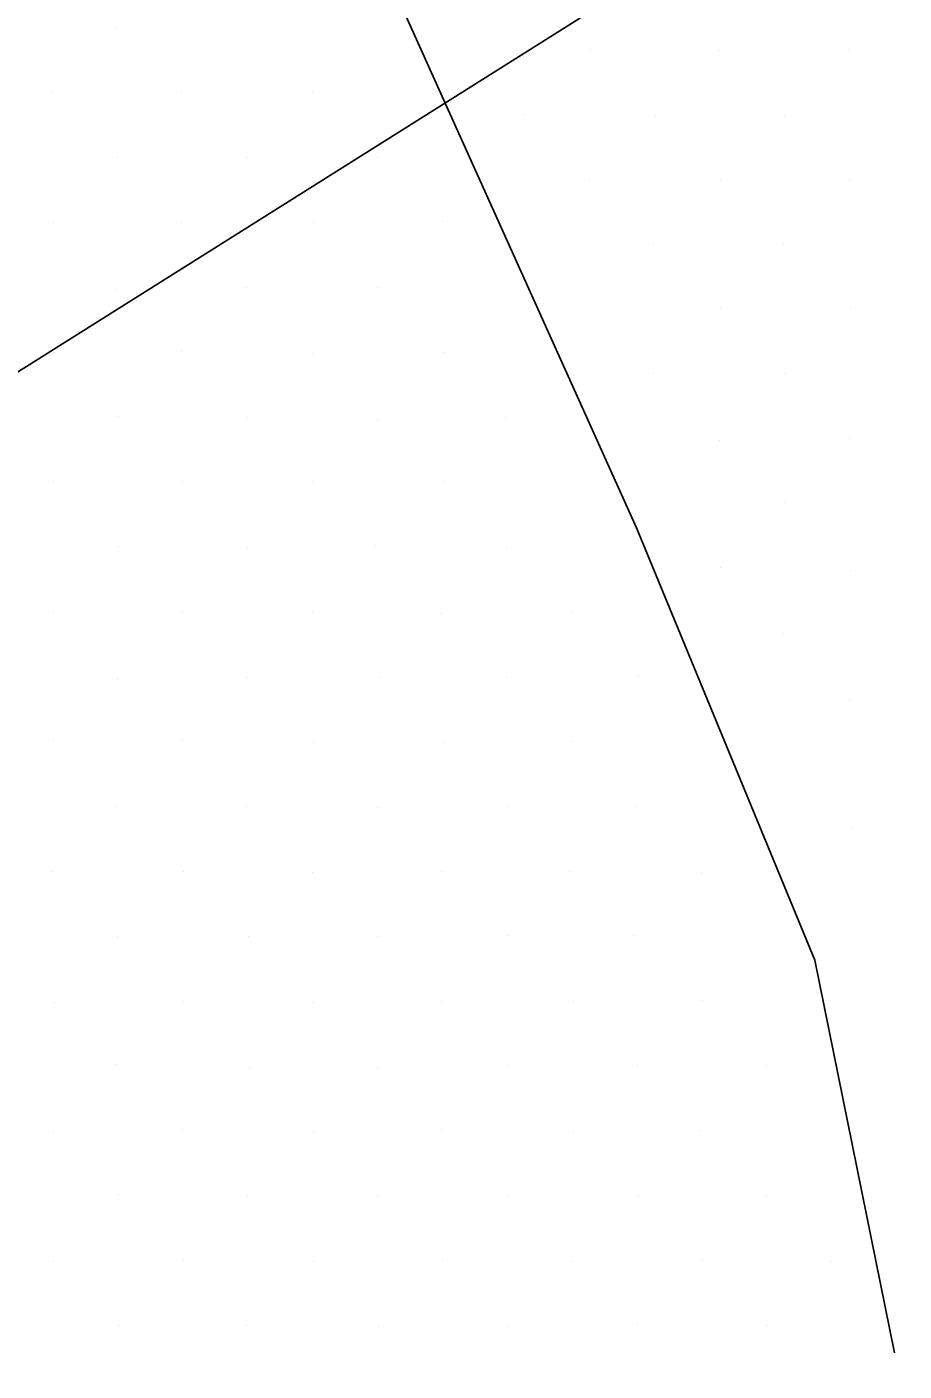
# Model space of a CAD drawing. Extents: x 1602514 to 1609837, y 863887 to 871157.
# Drawn here: x 1606103.9 to 1606199.5, y 867790.9 to 867937.4 of the extents above; entities that cross this region are included whole.
import ezdxf

# ---------------------------------------------------------------- set-up
doc = ezdxf.new("R2010")
doc.units = 0
for name, color, linetype in [('Survey-Ridge Lines', 7, 'Continuous'), ('Survey-Spot dirt', 7, 'Continuous'), ('Text General Notes', 7, 'Continuous')]:
    doc.layers.add(name, color=color, linetype=linetype)

msp = doc.modelspace()

# ---------------------------------------------------------------- linework, layer by layer
at = {"layer": 'Survey-Ridge Lines'}
msp.add_lwpolyline([(1606198.43, 867792.91), (1606189.76, 867835.7), (1606170.34, 867882.79), (1606145.22, 867938.56), (1606116.18, 868013.36), (1606119.46, 868084.06), (1606124.17, 868141.27), (1606104.53, 868201.21)], dxfattribs=at)
msp.add_lwpolyline([(1606198.43, 867792.91), (1606189.76, 867835.7), (1606170.34, 867882.79), (1606145.22, 867938.56), (1606116.18, 868013.36), (1606119.46, 868084.06), (1606124.17, 868141.27), (1606104.53, 868201.21)], dxfattribs=at)
at = {"layer": 'Survey-Spot dirt'}
for p, q in [((1606113.61, 867937.33), (1606113.61, 867937.33)), ((1606113.61, 867937.33), (1606113.61, 867937.33)), ((1606165.31, 867934.93), (1606165.31, 867934.93)), ((1606165.31, 867934.93), (1606165.31, 867934.93)), ((1606193.44, 867934.86), (1606193.44, 867934.86)), ((1606193.44, 867934.86), (1606193.44, 867934.86)), ((1606179.4, 867934.8), (1606179.4, 867934.8)), ((1606179.4, 867934.8), (1606179.4, 867934.8)), ((1606106.71, 867930.28), (1606106.71, 867930.28)), ((1606106.71, 867930.28), (1606106.71, 867930.28)), ((1606120.82, 867930.33), (1606120.82, 867930.33)), ((1606120.82, 867930.33), (1606120.82, 867930.33)), ((1606135.05, 867930.2), (1606135.05, 867930.2)), ((1606135.05, 867930.2), (1606135.05, 867930.2)), ((1606158.18, 867927.85), (1606158.18, 867927.85)), ((1606158.18, 867927.85), (1606158.18, 867927.85)), ((1606172.36, 867927.74), (1606172.36, 867927.74)), ((1606172.36, 867927.74), (1606172.36, 867927.74)), ((1606186.49, 867927.73), (1606186.49, 867927.73)), ((1606186.49, 867927.73), (1606186.49, 867927.73)), ((1606128.01, 867923.15), (1606128.01, 867923.15)), ((1606128.01, 867923.15), (1606128.01, 867923.15)), ((1606142.14, 867923.13), (1606142.14, 867923.13)), ((1606142.14, 867923.13), (1606142.14, 867923.13)), ((1606113.76, 867923.1), (1606113.76, 867923.1)), ((1606113.76, 867923.1), (1606113.76, 867923.1)), ((1606165.23, 867920.77), (1606165.23, 867920.77)), ((1606165.23, 867920.77), (1606165.23, 867920.77)), ((1606179.43, 867920.7), (1606179.43, 867920.7)), ((1606179.43, 867920.7), (1606179.43, 867920.7)), ((1606193.58, 867920.77), (1606193.58, 867920.77)), ((1606193.58, 867920.77), (1606193.58, 867920.77)), ((1606106.82, 867916.08), (1606106.82, 867916.08)), ((1606106.82, 867916.08), (1606106.82, 867916.08)), ((1606120.76, 867916.04), (1606120.76, 867916.04)), ((1606120.76, 867916.04), (1606120.76, 867916.04)), ((1606135.19, 867916.06), (1606135.19, 867916.06)), ((1606135.19, 867916.06), (1606135.19, 867916.06)), ((1606149.23, 867916.15), (1606149.23, 867916.15)), ((1606149.23, 867916.15), (1606149.23, 867916.15)), ((1606172.23, 867913.78), (1606172.23, 867913.78)), ((1606172.23, 867913.78), (1606172.23, 867913.78)), ((1606186.3, 867913.72), (1606186.3, 867913.72)), ((1606186.3, 867913.72), (1606186.3, 867913.72)), ((1606113.74, 867908.78), (1606113.74, 867908.78)), ((1606113.74, 867908.78), (1606113.74, 867908.78)), ((1606127.91, 867908.96), (1606127.91, 867908.96)), ((1606127.91, 867908.96), (1606127.91, 867908.96)), ((1606142.12, 867908.94), (1606142.12, 867908.94)), ((1606142.12, 867908.94), (1606142.12, 867908.94)), ((1606179.45, 867906.73), (1606179.45, 867906.73)), ((1606179.45, 867906.73), (1606179.45, 867906.73)), ((1606193.6, 867906.71), (1606193.6, 867906.71)), ((1606193.6, 867906.71), (1606193.6, 867906.71)), ((1606106.91, 867901.84), (1606106.91, 867901.84)), ((1606106.91, 867901.84), (1606106.91, 867901.84)), ((1606120.82, 867902), (1606120.82, 867902)), ((1606120.82, 867902), (1606120.82, 867902)), ((1606135.05, 867901.83), (1606135.05, 867901.83)), ((1606135.05, 867901.83), (1606135.05, 867901.83)), ((1606149.28, 867901.85), (1606149.28, 867901.85)), ((1606149.28, 867901.85), (1606149.28, 867901.85)), ((1606172.16, 867899.6), (1606172.16, 867899.6)), ((1606172.16, 867899.6), (1606172.16, 867899.6)), ((1606186.43, 867899.63), (1606186.43, 867899.63)), ((1606186.43, 867899.63), (1606186.43, 867899.63)), ((1606113.91, 867894.91), (1606113.91, 867894.91)), ((1606113.91, 867894.91), (1606113.91, 867894.91)), ((1606127.99, 867894.76), (1606127.99, 867894.76)), ((1606127.99, 867894.76), (1606127.99, 867894.76)), ((1606142.14, 867894.61), (1606142.14, 867894.61)), ((1606142.14, 867894.61), (1606142.14, 867894.61)), ((1606156.09, 867894.85), (1606156.09, 867894.85)), ((1606156.09, 867894.85), (1606156.09, 867894.85)), ((1606193.57, 867892.56), (1606193.57, 867892.56)), ((1606193.57, 867892.56), (1606193.57, 867892.56)), ((1606179.34, 867892.35), (1606179.34, 867892.35)), ((1606179.34, 867892.35), (1606179.34, 867892.35)), ((1606106.85, 867887.84), (1606106.85, 867887.84)), ((1606106.85, 867887.84), (1606106.85, 867887.84)), ((1606120.93, 867887.83), (1606120.93, 867887.83)), ((1606120.93, 867887.83), (1606120.93, 867887.83)), ((1606135.1, 867887.87), (1606135.1, 867887.87)), ((1606135.1, 867887.87), (1606135.1, 867887.87)), ((1606149.3, 867887.88), (1606149.3, 867887.88)), ((1606149.3, 867887.88), (1606149.3, 867887.88)), ((1606186.44, 867885.53), (1606186.44, 867885.53)), ((1606186.44, 867885.53), (1606186.44, 867885.53)), ((1606113.92, 867880.73), (1606113.92, 867880.73)), ((1606113.92, 867880.73), (1606113.92, 867880.73)), ((1606127.94, 867880.69), (1606127.94, 867880.69)), ((1606127.94, 867880.69), (1606127.94, 867880.69)), ((1606141.92, 867880.88), (1606141.92, 867880.88)), ((1606141.92, 867880.88), (1606141.92, 867880.88)), ((1606156.18, 867880.49), (1606156.18, 867880.49)), ((1606156.18, 867880.49), (1606156.18, 867880.49)), ((1606179.45, 867878.43), (1606179.45, 867878.43)), ((1606179.45, 867878.43), (1606179.45, 867878.43)), ((1606193.6, 867878.18), (1606193.6, 867878.18)), ((1606193.6, 867878.18), (1606193.6, 867878.18)), ((1606106.88, 867873.55), (1606106.88, 867873.55)), ((1606106.88, 867873.55), (1606106.88, 867873.55)), ((1606120.94, 867873.72), (1606120.94, 867873.72)), ((1606120.94, 867873.72), (1606120.94, 867873.72)), ((1606135.08, 867873.67), (1606135.08, 867873.67)), ((1606135.08, 867873.67), (1606135.08, 867873.67)), ((1606148.95, 867873.5), (1606148.95, 867873.5)), ((1606148.95, 867873.5), (1606148.95, 867873.5)), ((1606163.38, 867873.6), (1606163.38, 867873.6)), ((1606163.38, 867873.6), (1606163.38, 867873.6)), ((1606186.36, 867871.32), (1606186.36, 867871.32)), ((1606186.36, 867871.32), (1606186.36, 867871.32)), ((1606113.82, 867866.32), (1606113.82, 867866.32)), ((1606113.82, 867866.32), (1606113.82, 867866.32)), ((1606127.97, 867866.54), (1606127.97, 867866.54)), ((1606127.97, 867866.54), (1606127.97, 867866.54)), ((1606142.31, 867866.47), (1606142.31, 867866.47)), ((1606142.31, 867866.47), (1606142.31, 867866.47)), ((1606156.14, 867866.45), (1606156.14, 867866.45)), ((1606156.14, 867866.45), (1606156.14, 867866.45)), ((1606170.54, 867866.56), (1606170.54, 867866.56)), ((1606170.54, 867866.56), (1606170.54, 867866.56)), ((1606193.49, 867864.09), (1606193.49, 867864.09)), ((1606193.49, 867864.09), (1606193.49, 867864.09)), ((1606106.87, 867859.78), (1606106.87, 867859.78)), ((1606106.87, 867859.78), (1606106.87, 867859.78)), ((1606120.87, 867859.61), (1606120.87, 867859.61)), ((1606120.87, 867859.61), (1606120.87, 867859.61)), ((1606135.11, 867859.36), (1606135.11, 867859.36)), ((1606135.11, 867859.36), (1606135.11, 867859.36)), ((1606149.26, 867859.41), (1606149.26, 867859.41)), ((1606149.26, 867859.41), (1606149.26, 867859.41)), ((1606163.39, 867859.52), (1606163.39, 867859.52)), ((1606163.39, 867859.52), (1606163.39, 867859.52)), ((1606113.71, 867852.44), (1606113.71, 867852.44)), ((1606113.71, 867852.44), (1606113.71, 867852.44)), ((1606127.87, 867852.42), (1606127.87, 867852.42)), ((1606127.87, 867852.42), (1606127.87, 867852.42)), ((1606142.14, 867852.38), (1606142.14, 867852.38)), ((1606142.14, 867852.38), (1606142.14, 867852.38)), ((1606156.32, 867852.44), (1606156.32, 867852.44)), ((1606156.32, 867852.44), (1606156.32, 867852.44)), ((1606170.38, 867852.4), (1606170.38, 867852.4)), ((1606170.38, 867852.4), (1606170.38, 867852.4)), ((1606193.7, 867850.09), (1606193.7, 867850.09)), ((1606193.7, 867850.09), (1606193.7, 867850.09)), ((1606106.71, 867845.34), (1606106.71, 867845.34)), ((1606106.71, 867845.34), (1606106.71, 867845.34)), ((1606121.04, 867845.36), (1606121.04, 867845.36)), ((1606121.04, 867845.36), (1606121.04, 867845.36)), ((1606135.1, 867845.25), (1606135.1, 867845.25)), ((1606135.1, 867845.25), (1606135.1, 867845.25)), ((1606149.13, 867845.38), (1606149.13, 867845.38)), ((1606149.13, 867845.38), (1606149.13, 867845.38)), ((1606163.04, 867845.39), (1606163.04, 867845.39)), ((1606163.04, 867845.39), (1606163.04, 867845.39)), ((1606177.43, 867845.29), (1606177.43, 867845.29)), ((1606177.43, 867845.29), (1606177.43, 867845.29)), ((1606113.86, 867838.33), (1606113.86, 867838.33)), ((1606113.86, 867838.33), (1606113.86, 867838.33)), ((1606128.04, 867838.26), (1606128.04, 867838.26)), ((1606128.04, 867838.26), (1606128.04, 867838.26)), ((1606142.12, 867838.26), (1606142.12, 867838.26)), ((1606142.12, 867838.26), (1606142.12, 867838.26)), ((1606156.28, 867838.34), (1606156.28, 867838.34)), ((1606156.28, 867838.34), (1606156.28, 867838.34)), ((1606170.03, 867838.39), (1606170.03, 867838.39)), ((1606170.03, 867838.39), (1606170.03, 867838.39)), ((1606106.93, 867831.14), (1606106.93, 867831.14)), ((1606106.93, 867831.14), (1606106.93, 867831.14)), ((1606121, 867831.18), (1606121, 867831.18)), ((1606121, 867831.18), (1606121, 867831.18)), ((1606135.07, 867831.14), (1606135.07, 867831.14)), ((1606135.07, 867831.14), (1606135.07, 867831.14)), ((1606149.14, 867831.22), (1606149.14, 867831.22)), ((1606149.14, 867831.22), (1606149.14, 867831.22)), ((1606163.43, 867831.25), (1606163.43, 867831.25)), ((1606163.43, 867831.25), (1606163.43, 867831.25)), ((1606177.56, 867831.26), (1606177.56, 867831.26)), ((1606177.56, 867831.26), (1606177.56, 867831.26)), ((1606113.75, 867824.28), (1606113.75, 867824.28)), ((1606113.75, 867824.28), (1606113.75, 867824.28)), ((1606128.18, 867824.04), (1606128.18, 867824.04)), ((1606128.18, 867824.04), (1606128.18, 867824.04)), ((1606142.16, 867824.06), (1606142.16, 867824.06)), ((1606142.16, 867824.06), (1606142.16, 867824.06)), ((1606156.25, 867824.18), (1606156.25, 867824.18)), ((1606156.25, 867824.18), (1606156.25, 867824.18)), ((1606170.4, 867824.23), (1606170.4, 867824.23)), ((1606170.4, 867824.23), (1606170.4, 867824.23)), ((1606184.52, 867824.24), (1606184.52, 867824.24)), ((1606184.52, 867824.24), (1606184.52, 867824.24)), ((1606106.89, 867817.04), (1606106.89, 867817.04)), ((1606106.89, 867817.04), (1606106.89, 867817.04)), ((1606120.93, 867817.25), (1606120.93, 867817.25)), ((1606120.93, 867817.25), (1606120.93, 867817.25)), ((1606135.15, 867817.07), (1606135.15, 867817.07)), ((1606135.15, 867817.07), (1606135.15, 867817.07)), ((1606149.1, 867817.25), (1606149.1, 867817.25)), ((1606149.1, 867817.25), (1606149.1, 867817.25)), ((1606163.45, 867817.05), (1606163.45, 867817.05)), ((1606163.45, 867817.05), (1606163.45, 867817.05)), ((1606177.25, 867817.11), (1606177.25, 867817.11)), ((1606177.25, 867817.11), (1606177.25, 867817.11)), ((1606113.91, 867810.2), (1606113.91, 867810.2)), ((1606113.91, 867810.2), (1606113.91, 867810.2)), ((1606128.02, 867810.01), (1606128.02, 867810.01)), ((1606128.02, 867810.01), (1606128.02, 867810.01)), ((1606142.17, 867810.11), (1606142.17, 867810.11)), ((1606142.17, 867810.11), (1606142.17, 867810.11)), ((1606156.3, 867809.99), (1606156.3, 867809.99)), ((1606156.3, 867809.99), (1606156.3, 867809.99)), ((1606170.6, 867810.03), (1606170.6, 867810.03)), ((1606170.6, 867810.03), (1606170.6, 867810.03)), ((1606184.54, 867810.05), (1606184.54, 867810.05)), ((1606184.54, 867810.05), (1606184.54, 867810.05)), ((1606106.8, 867802.86), (1606106.8, 867802.86)), ((1606106.8, 867802.86), (1606106.8, 867802.86)), ((1606121.01, 867802.94), (1606121.01, 867802.94)), ((1606121.01, 867802.94), (1606121.01, 867802.94)), ((1606135.19, 867802.91), (1606135.19, 867802.91)), ((1606135.19, 867802.91), (1606135.19, 867802.91)), ((1606149.22, 867803.05), (1606149.22, 867803.05)), ((1606149.22, 867803.05), (1606149.22, 867803.05)), ((1606163.41, 867802.9), (1606163.41, 867802.9)), ((1606163.41, 867802.9), (1606163.41, 867802.9)), ((1606177.49, 867803), (1606177.49, 867803)), ((1606177.49, 867803), (1606177.49, 867803)), ((1606191.62, 867802.91), (1606191.62, 867802.91)), ((1606191.62, 867802.91), (1606191.62, 867802.91)), ((1606113.98, 867795.9), (1606113.98, 867795.9)), ((1606113.98, 867795.9), (1606113.98, 867795.9)), ((1606127.91, 867795.86), (1606127.91, 867795.86)), ((1606127.91, 867795.86), (1606127.91, 867795.86)), ((1606142.22, 867795.78), (1606142.22, 867795.78)), ((1606142.22, 867795.78), (1606142.22, 867795.78)), ((1606156.31, 867795.83), (1606156.31, 867795.83)), ((1606156.31, 867795.83), (1606156.31, 867795.83)), ((1606170.46, 867795.99), (1606170.46, 867795.99)), ((1606170.46, 867795.99), (1606170.46, 867795.99)), ((1606184.55, 867795.93), (1606184.55, 867795.93)), ((1606184.55, 867795.93), (1606184.55, 867795.93))]:
    msp.add_line(p, q, dxfattribs=at)
at = {"layer": 'Text General Notes'}
msp.add_line((1605198.57, 867330.41), (1607257.14, 868626.42), dxfattribs=at)
msp.add_line((1605198.57, 867330.41), (1607257.14, 868626.42), dxfattribs=at)

doc.saveas('drawing.dxf')
